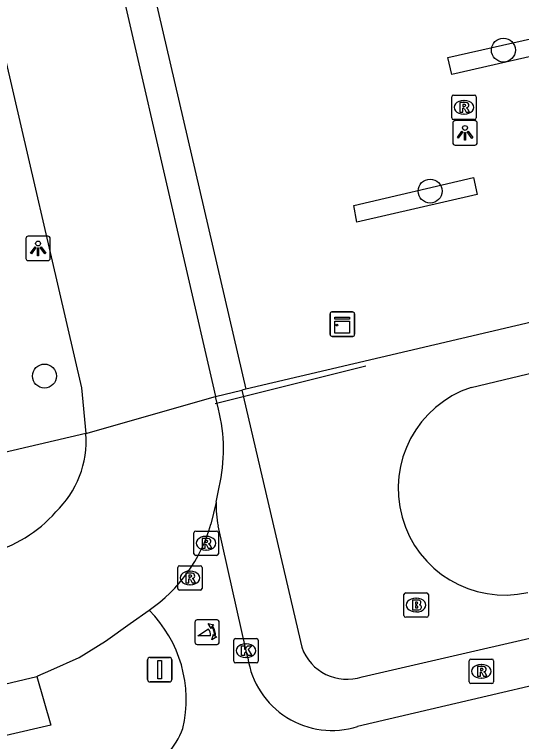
# Model space of a CAD drawing. Extents: x 156414 to 157775, y 382335 to 383765.
# Drawn here: x 157129.17 to 157149.88, y 383040.87 to 383070.58 of the extents above; entities that cross this region are included whole.
import ezdxf

# ---------------------------------------------------------------- set-up
doc = ezdxf.new("R2010")
doc.units = 0
for name, color, linetype in [('IMGEO_Boom', 7, 'Continuous'), ('IMGEO_Brandkraan', 7, 'Continuous'), ('IMGEO_Fietspad_gesloten', 7, 'Continuous'), ('IMGEO_Grasland_agrarisch', 7, 'Continuous'), ('IMGEO_Hek', 7, 'Continuous'), ('IMGEO_Kast', 7, 'Continuous'), ('IMGEO_Kolk', 7, 'Continuous'), ('IMGEO_Lichtpunt', 7, 'Continuous'), ('IMGEO_Parkeervlak_halfverhard', 7, 'Continuous'), ('IMGEO_Parkeervlak_open', 7, 'Continuous'), ('IMGEO_Poller', 7, 'Continuous'), ('IMGEO_Rijbaan_lokaal_gesloten', 7, 'Continuous'), ('IMGEO_Rioolput', 7, 'Continuous'), ('IMGEO_Verkeersbordpaal', 7, 'Continuous'), ('IMGEO_Voetpad_open', 7, 'Continuous')]:
    doc.layers.add(name, color=color, linetype=linetype)

msp = doc.modelspace()

# ---------------------------------------------------------------- linework, layer by layer
at = {"layer": 'IMGEO_Boom'}
for centre in [(157149.139, 383069.124), (157146.145, 383063.362), (157130.392, 383055.803)]:
    msp.add_circle(centre, 0.489, dxfattribs=at)
at = {"layer": 'IMGEO_Brandkraan'}
for p, q in [((157145.074, 383046.018), (157145.074, 383046.87)), ((157145.149, 383046.944), (157146.001, 383046.944)), ((157145.562, 383046.724), (157145.587, 383046.724)), ((157146.075, 383046.87), (157146.075, 383046.018)), ((157145.585, 383046.164), (157145.56, 383046.164)), ((157146.001, 383045.944), (157145.149, 383045.944))]:
    msp.add_line(p, q, dxfattribs=at)
for points in [[(157145.074, 383046.018), (157145.074, 383046.87)], [(157145.149, 383046.944), (157146.001, 383046.944)], [(157146.075, 383046.87), (157146.075, 383046.018)], [(157145.422, 383046.644), (157145.422, 383046.244), (157145.635, 383046.244)], [(157145.653, 383046.644), (157145.422, 383046.644)], [(157145.601, 383046.563), (157145.547, 383046.563), (157145.547, 383046.487)], [(157145.547, 383046.487), (157145.6, 383046.487)], [(157145.609, 383046.411), (157145.547, 383046.411), (157145.547, 383046.33)], [(157145.547, 383046.33), (157145.609, 383046.33)], [(157146.001, 383045.944), (157145.149, 383045.944)]]:
    msp.add_lwpolyline(points, dxfattribs=at)
for centre, radius, start, end in [((157145.151, 383046.868), 0.0765, 91.552, 178.448), ((157145.151, 383046.868), 0.0765, 91.552, 178.448), ((157145.999, 383046.868), 0.0765, 1.552, 88.448), ((157145.999, 383046.868), 0.0765, 1.552, 88.448), ((157145.602, 383046.525), 0.0379, 267.8285, 90.9355), ((157145.61, 383046.37), 0.0404, 269.8759, 90.5077), ((157145.657, 383046.499), 0.145, 59.4692, 91.5367), ((157145.682, 383046.546), 0.0922, 285.5137, 58.1501), ((157145.687, 383046.354), 0.105, 301.3115, 78.989), ((157145.641, 383046.495), 0.251, 268.6676, 293.5347), ((157145.151, 383046.02), 0.0765, 181.552, 268.448), ((157145.151, 383046.02), 0.0765, 181.552, 268.448), ((157145.999, 383046.02), 0.0765, 271.552, 358.448), ((157145.999, 383046.02), 0.0765, 271.552, 358.448)]:
    msp.add_arc(centre, radius, start, end, dxfattribs=at)
for centre, major_axis, ratio, start_param, end_param in [((157145.561, 383046.444), (-0.387, 0.002), 0.722429, 4.712389, 7.853982), ((157145.586, 383046.444), (-0.39, 0.002), 0.717154, 1.570796, 4.712389)]:
    msp.add_ellipse(centre, major_axis=major_axis, ratio=ratio, start_param=start_param, end_param=end_param, dxfattribs=at)
at = {"layer": 'IMGEO_Fietspad_gesloten'}
for points in [[(157346.382, 383088.468), (157330.561, 383084.833), (157327.788, 383084.187), (157301.826, 383078.134), (157273.05, 383071.462), (157243.302, 383064.59), (157214.533, 383057.957), (157184.84, 383051.1), (157156.104, 383044.505), (157143.182, 383041.477)], [(157138.7, 383044.285), (157138.626, 383044.579), (157137.486, 383049.677)]]:
    msp.add_lwpolyline(points, dxfattribs=at)
for centre, radius, start, end in [((157141.176, 383050.458), 3.772, 177.1146, 191.9535), ((157131.014, 383042.575), 5.169, 346.8839, 45.0131), ((157142.142, 383044.798), 3.48, 188.479, 287.3862), ((157132.899, 383042.59), 3.366, 297.3509, 339.3386)]:
    msp.add_arc(centre, radius, start, end, dxfattribs=at)
at = {"layer": 'IMGEO_Grasland_agrarisch'}
for points in [[(157147.818, 383055.335), (157251.837, 383080.286)], [(157138.616, 383055.261), (157138.452, 383055.222)]]:
    msp.add_lwpolyline(points, dxfattribs=at)
msp.add_arc((157149.193, 383051.205), 4.353, 108.4181, 282.5984, dxfattribs=at)
at = {"layer": 'IMGEO_Hek'}
msp.add_lwpolyline([(157143.523, 383056.206), (157137.365, 383054.672)], dxfattribs=at)
at = {"layer": 'IMGEO_Kast'}
for p, q in [((157142.058, 383057.499), (157142.058, 383058.34)), ((157142.058, 383058.34), (157142.058, 383057.499)), ((157142.133, 383058.424), (157142.974, 383058.424)), ((157142.974, 383058.424), (157142.133, 383058.424)), ((157143.058, 383058.349), (157143.058, 383057.508)), ((157143.058, 383057.508), (157143.058, 383058.349)), ((157142.983, 383057.424), (157142.142, 383057.424)), ((157142.142, 383057.424), (157142.983, 383057.424))]:
    msp.add_line(p, q, dxfattribs=at)
for points in [[(157142.253, 383058.214), (157142.853, 383058.214), (157142.853, 383058.129), (157142.253, 383058.129), (157142.253, 383058.214)], [(157142.253, 383058.039), (157142.853, 383058.039), (157142.853, 383057.55), (157142.253, 383057.55), (157142.253, 383058.039)]]:
    msp.add_lwpolyline(points, dxfattribs=at)
msp.add_circle((157142.337, 383057.888), 0.0377, dxfattribs=at)
for centre, start, end in [((157142.136, 383058.346), 92.4484, 184.2845), ((157142.136, 383058.346), 92.4484, 184.2845), ((157142.98, 383058.346), 2.4484, 94.2845), ((157142.98, 383058.346), 2.4484, 94.2845), ((157142.136, 383057.502), 182.4484, 274.2845), ((157142.136, 383057.502), 182.4484, 274.2845), ((157142.98, 383057.502), 272.4484, 4.2845), ((157142.98, 383057.502), 272.4484, 4.2845)]:
    msp.add_arc(centre, 0.0779, start, end, dxfattribs=at)
at = {"layer": 'IMGEO_Kolk'}
for p, q in [((157138.125, 383044.153), (157138.125, 383045.005)), ((157138.2, 383045.079), (157139.052, 383045.079)), ((157139.126, 383045.005), (157139.126, 383044.153)), ((157138.613, 383044.859), (157138.638, 383044.859)), ((157138.636, 383044.299), (157138.611, 383044.299)), ((157139.052, 383044.079), (157138.2, 383044.079))]:
    msp.add_line(p, q, dxfattribs=at)
for points in [[(157138.125, 383044.153), (157138.125, 383045.005)], [(157138.2, 383045.079), (157139.052, 383045.079)], [(157139.126, 383045.005), (157139.126, 383044.153)], [(157138.446, 383044.779), (157138.569, 383044.779), (157138.569, 383044.628), (157138.699, 383044.779), (157138.863, 383044.779), (157138.717, 383044.628), (157138.87, 383044.379), (157138.718, 383044.379), (157138.633, 383044.543), (157138.569, 383044.476), (157138.569, 383044.379), (157138.446, 383044.379), (157138.446, 383044.779)], [(157139.052, 383044.079), (157138.2, 383044.079)]]:
    msp.add_lwpolyline(points, dxfattribs=at)
for centre, start, end in [((157138.202, 383045.003), 91.552, 178.448), ((157138.202, 383045.003), 91.552, 178.448), ((157139.05, 383045.003), 1.552, 88.448), ((157139.05, 383045.003), 1.552, 88.448), ((157138.202, 383044.155), 181.552, 268.448), ((157138.202, 383044.155), 181.552, 268.448), ((157139.05, 383044.155), 271.552, 358.448), ((157139.05, 383044.155), 271.552, 358.448)]:
    msp.add_arc(centre, 0.0765, start, end, dxfattribs=at)
for centre, major_axis, ratio, start_param, end_param in [((157138.612, 383044.579), (-0.387, 0.002), 0.722429, 4.712389, 7.853982), ((157138.637, 383044.579), (-0.39, 0.002), 0.717154, 1.570796, 4.712389)]:
    msp.add_ellipse(centre, major_axis=major_axis, ratio=ratio, start_param=start_param, end_param=end_param, dxfattribs=at)
at = {"layer": 'IMGEO_Lichtpunt'}
for p, q in [((157147.073, 383066.144), (157147.073, 383065.337)), ((157147.073, 383066.144), (157147.073, 383065.337)), ((157147.975, 383066.239), (157147.167, 383066.239)), ((157147.975, 383066.239), (157147.167, 383066.239)), ((157148.069, 383065.337), (157148.069, 383066.144)), ((157148.069, 383065.337), (157148.069, 383066.144)), ((157147.167, 383065.243), (157147.975, 383065.243)), ((157147.167, 383065.243), (157147.975, 383065.243)), ((157130.535, 383061.515), (157129.727, 383061.515)), ((157130.535, 383061.515), (157129.727, 383061.515)), ((157129.633, 383061.42), (157129.633, 383060.613)), ((157129.633, 383061.42), (157129.633, 383060.613)), ((157130.629, 383060.613), (157130.629, 383061.42)), ((157130.629, 383060.613), (157130.629, 383061.42)), ((157129.727, 383060.519), (157130.535, 383060.519)), ((157129.727, 383060.519), (157130.535, 383060.519))]:
    msp.add_line(p, q, dxfattribs=at)
for points in [[(157147.447, 383065.808), (157147.486, 383065.78), (157147.298, 383065.518), (157147.26, 383065.545), (157147.447, 383065.808)], [(157147.549, 383065.76), (157147.596, 383065.76), (157147.596, 383065.438), (157147.549, 383065.438), (157147.549, 383065.76)], [(157147.659, 383065.78), (157147.697, 383065.807), (157147.884, 383065.545), (157147.845, 383065.517), (157147.659, 383065.78)], [(157130.007, 383061.084), (157130.046, 383061.056), (157129.858, 383060.794), (157129.82, 383060.821), (157130.007, 383061.084)], [(157130.109, 383061.036), (157130.156, 383061.036), (157130.156, 383060.714), (157130.109, 383060.714), (157130.109, 383061.036)], [(157130.219, 383061.056), (157130.257, 383061.083), (157130.444, 383060.821), (157130.405, 383060.793), (157130.219, 383061.056)]]:
    msp.add_lwpolyline(points, dxfattribs=at)
for centre in [(157147.572, 383065.942), (157130.132, 383061.218)]:
    msp.add_circle(centre, 0.0994, dxfattribs=at)
for centre, start, end in [((157147.167, 383066.144), 90, 180), ((157147.167, 383066.144), 90, 180), ((157147.975, 383066.144), 0, 90), ((157147.975, 383066.144), 0, 90), ((157147.167, 383065.337), 180, 270), ((157147.167, 383065.337), 180, 270), ((157147.975, 383065.337), 270, 0), ((157147.975, 383065.337), 270, 360), ((157129.727, 383061.42), 90, 180), ((157129.727, 383061.42), 90, 180), ((157130.535, 383061.42), 0, 90), ((157130.535, 383061.42), 0, 90), ((157129.727, 383060.613), 180, 270), ((157129.727, 383060.613), 180, 270), ((157130.535, 383060.613), 270, 0), ((157130.535, 383060.613), 270, 360)]:
    msp.add_arc(centre, 0.0946, start, end, dxfattribs=at)
at = {"layer": 'IMGEO_Parkeervlak_halfverhard'}
for points in [[(157131.675, 383083.095), (157132.14, 383083.203), (157138.616, 383055.261)], [(157147.031, 383068.131), (157146.863, 383068.821), (157151.761, 383069.927), (157151.925, 383069.248), (157147.031, 383068.131)], [(157164.129, 383066.686), (157165.323, 383061.538), (157138.616, 383055.261)], [(157143.027, 383062.778), (157147.924, 383063.919), (157148.074, 383063.224), (157143.157, 383062.085), (157143.027, 383062.778)]]:
    msp.add_lwpolyline(points, dxfattribs=at)
at = {"layer": 'IMGEO_Parkeervlak_open'}
msp.add_lwpolyline([(157130.075, 383043.523), (157130.648, 383041.534), (157069.138, 383027.297), (157007.744, 383013.169)], dxfattribs=at)
at = {"layer": 'IMGEO_Poller'}
for p, q in [((157137.441, 383045.835), (157136.633, 383045.835)), ((157137.441, 383045.835), (157136.633, 383045.835)), ((157136.539, 383045.74), (157136.539, 383044.933)), ((157136.539, 383045.74), (157136.539, 383044.933)), ((157137.535, 383044.933), (157137.535, 383045.74)), ((157137.535, 383044.933), (157137.535, 383045.74)), ((157136.633, 383044.838), (157137.441, 383044.838)), ((157136.633, 383044.838), (157137.441, 383044.838))]:
    msp.add_line(p, q, dxfattribs=at)
for points in [[(157137.218, 383045.564), (157137.206, 383045.491), (157137.081, 383045.696)], [(157137.081, 383045.696), (157137.312, 383045.63), (157137.241, 383045.598)], [(157137.174, 383045.191), (157136.661, 383045.191), (157137.091, 383045.466)], [(157137.234, 383045.019), (157137.3, 383045.25), (157137.33, 383045.182)], [(157137.366, 383045.155), (157137.438, 383045.144), (157137.234, 383045.019)]]:
    msp.add_lwpolyline(points, dxfattribs=at)
for centre, radius, start, end in [((157136.633, 383045.74), 0.0946, 90, 180), ((157136.633, 383045.74), 0.0946, 90, 180), ((157137.441, 383045.74), 0.0946, 0, 90), ((157137.441, 383045.74), 0.0946, 0, 90), ((157136.86, 383045.251), 0.476, 351.7527, 41.1691), ((157136.86, 383045.251), 0.516, 349.3569, 42.2912), ((157136.846, 383045.241), 0.332, 351.3247, 42.4854), ((157136.633, 383044.933), 0.0946, 180, 270), ((157136.633, 383044.933), 0.0946, 180, 270), ((157137.441, 383044.933), 0.0946, 270, 0), ((157137.441, 383044.933), 0.0946, 270, 0)]:
    msp.add_arc(centre, radius, start, end, dxfattribs=at)
at = {"layer": 'IMGEO_Rijbaan_lokaal_gesloten'}
for points in [[(157130.978, 383082.753), (157137.267, 383055.438), (157137.378, 383054.97)], [(157128.476, 383070.091), (157131.9, 383055.324), (157132.085, 383053.45)], [(157132.085, 383053.45), (157137.378, 383054.97)], [(157137.502, 383054.451), (157137.378, 383054.97)], [(157137.409, 383050.648), (157137.526, 383051.26)], [(157137.409, 383050.648), (157137.192, 383049.746)], [(157130.075, 383043.523), (157130.127, 383043.549), (157130.652, 383043.778), (157131.807, 383044.306), (157132.892, 383044.965), (157133.887, 383045.692), (157134.668, 383046.231)], [(157007.386, 383014.842), (157068.115, 383028.853), (157130.075, 383043.523)]]:
    msp.add_lwpolyline(points, dxfattribs=at)
for centre, radius, start, end in [((157131.016, 383052.807), 6.692, 346.6363, 14.2255), ((157128.063, 383053.156), 4.032, 313.8332, 4.1829), ((157126.719, 383053.902), 5.52, 284.5633, 318.54), ((157131.016, 383051.517), 6.425, 304.6392, 343.9992)]:
    msp.add_arc(centre, radius, start, end, dxfattribs=at)
at = {"layer": 'IMGEO_Rioolput'}
for p, q in [((157147.028, 383066.359), (157147.028, 383067.211)), ((157147.103, 383067.285), (157147.955, 383067.285)), ((157148.029, 383067.211), (157148.029, 383066.359)), ((157147.516, 383067.065), (157147.541, 383067.065)), ((157147.955, 383066.285), (157147.103, 383066.285)), ((157147.539, 383066.505), (157147.514, 383066.505)), ((157136.495, 383048.544), (157136.495, 383049.396)), ((157136.57, 383049.47), (157137.422, 383049.47)), ((157137.496, 383049.396), (157137.496, 383048.544)), ((157136.983, 383049.25), (157137.008, 383049.25)), ((157137.422, 383048.47), (157136.57, 383048.47)), ((157137.006, 383048.69), (157136.981, 383048.69)), ((157135.835, 383047.126), (157135.835, 383047.978)), ((157135.91, 383048.052), (157136.762, 383048.052)), ((157136.836, 383047.978), (157136.836, 383047.126)), ((157136.323, 383047.832), (157136.348, 383047.832)), ((157136.346, 383047.272), (157136.321, 383047.272)), ((157136.762, 383047.052), (157135.91, 383047.052)), ((157147.739, 383043.311), (157147.739, 383044.163)), ((157147.814, 383044.237), (157148.666, 383044.237)), ((157148.227, 383044.017), (157148.252, 383044.017)), ((157148.74, 383044.163), (157148.74, 383043.311)), ((157148.25, 383043.457), (157148.225, 383043.457)), ((157148.666, 383043.237), (157147.814, 383043.237))]:
    msp.add_line(p, q, dxfattribs=at)
for points in [[(157147.028, 383066.359), (157147.028, 383067.211)], [(157147.103, 383067.285), (157147.955, 383067.285)], [(157148.029, 383067.211), (157148.029, 383066.359)], [(157147.617, 383066.983), (157147.365, 383066.985), (157147.365, 383066.585)], [(157147.543, 383066.904), (157147.489, 383066.904), (157147.489, 383066.823)], [(157147.365, 383066.585), (157147.489, 383066.585), (157147.489, 383066.747), (157147.5, 383066.747)], [(157147.489, 383066.823), (157147.541, 383066.823)], [(157147.547, 383066.718), (157147.618, 383066.585), (157147.758, 383066.585), (157147.693, 383066.711)], [(157147.955, 383066.285), (157147.103, 383066.285)], [(157136.495, 383048.544), (157136.495, 383049.396)], [(157136.57, 383049.47), (157137.422, 383049.47)], [(157137.496, 383049.396), (157137.496, 383048.544)], [(157137.084, 383049.168), (157136.832, 383049.17), (157136.832, 383048.77)], [(157137.01, 383049.089), (157136.956, 383049.089), (157136.956, 383049.008)], [(157136.832, 383048.77), (157136.956, 383048.77), (157136.956, 383048.932), (157136.967, 383048.932)], [(157136.956, 383049.008), (157137.008, 383049.008)], [(157137.014, 383048.903), (157137.085, 383048.77), (157137.225, 383048.77), (157137.16, 383048.896)], [(157137.422, 383048.47), (157136.57, 383048.47)], [(157135.835, 383047.126), (157135.835, 383047.978)], [(157135.91, 383048.052), (157136.762, 383048.052)], [(157136.836, 383047.978), (157136.836, 383047.126)], [(157136.424, 383047.75), (157136.172, 383047.752), (157136.172, 383047.352)], [(157136.35, 383047.671), (157136.296, 383047.671), (157136.296, 383047.59)], [(157136.296, 383047.59), (157136.348, 383047.59)], [(157136.172, 383047.352), (157136.296, 383047.352), (157136.296, 383047.514), (157136.307, 383047.514)], [(157136.354, 383047.485), (157136.425, 383047.352), (157136.565, 383047.352), (157136.5, 383047.478)], [(157136.762, 383047.052), (157135.91, 383047.052)], [(157147.739, 383043.311), (157147.739, 383044.163)], [(157147.814, 383044.237), (157148.666, 383044.237)], [(157148.74, 383044.163), (157148.74, 383043.311)], [(157148.328, 383043.935), (157148.076, 383043.937), (157148.076, 383043.537)], [(157148.076, 383043.537), (157148.2, 383043.537), (157148.2, 383043.699), (157148.211, 383043.699)], [(157148.254, 383043.856), (157148.2, 383043.856), (157148.2, 383043.775)], [(157148.2, 383043.775), (157148.252, 383043.775)], [(157148.258, 383043.67), (157148.329, 383043.537), (157148.469, 383043.537), (157148.404, 383043.663)], [(157148.666, 383043.237), (157147.814, 383043.237)]]:
    msp.add_lwpolyline(points, dxfattribs=at)
for centre, radius, start, end in [((157147.105, 383067.209), 0.0765, 91.552, 178.448), ((157147.105, 383067.209), 0.0765, 91.552, 178.448), ((157147.953, 383067.209), 0.0765, 1.552, 88.448), ((157147.953, 383067.209), 0.0765, 1.552, 88.448), ((157147.549, 383066.808), 0.0964, 77.0061, 93.1865), ((157147.563, 383066.865), 0.0378, 276.6634, 79.6772), ((157147.616, 383066.873), 0.109, 350.3612, 89.416), ((157147.499, 383066.694), 0.0533, 26.0293, 88.6989), ((157147.525, 383067.012), 0.19, 274.7715, 282.9687), ((157147.614, 383066.873), 0.112, 277.5842, 350.9817), ((157147.598, 383066.658), 0.108, 29.5134, 73.7905), ((157147.105, 383066.361), 0.0765, 181.552, 268.448), ((157147.105, 383066.361), 0.0765, 181.552, 268.448), ((157147.953, 383066.361), 0.0765, 271.552, 358.448), ((157147.953, 383066.361), 0.0765, 271.552, 358.448), ((157136.572, 383049.394), 0.0765, 91.552, 178.448), ((157136.572, 383049.394), 0.0765, 91.552, 178.448), ((157137.42, 383049.394), 0.0765, 1.552, 88.448), ((157137.42, 383049.394), 0.0765, 1.552, 88.448), ((157137.016, 383048.993), 0.0964, 77.0061, 93.1865), ((157137.03, 383049.05), 0.0378, 276.6634, 79.6772), ((157137.083, 383049.058), 0.109, 350.3612, 89.416), ((157137.081, 383049.058), 0.112, 277.5842, 350.9817), ((157136.966, 383048.879), 0.0533, 26.0293, 88.6989), ((157136.992, 383049.197), 0.19, 274.7715, 282.9687), ((157137.065, 383048.843), 0.108, 29.5134, 73.7905), ((157136.572, 383048.546), 0.0765, 181.552, 268.448), ((157136.572, 383048.546), 0.0765, 181.552, 268.448), ((157137.42, 383048.546), 0.0765, 271.552, 358.448), ((157137.42, 383048.546), 0.0765, 271.552, 358.448), ((157135.912, 383047.976), 0.0765, 91.552, 178.448), ((157135.912, 383047.976), 0.0765, 91.552, 178.448), ((157136.76, 383047.976), 0.0765, 1.552, 88.448), ((157136.76, 383047.976), 0.0765, 1.552, 88.448), ((157136.332, 383047.779), 0.19, 274.7715, 282.9687), ((157136.356, 383047.575), 0.0964, 77.0061, 93.1865), ((157136.37, 383047.632), 0.0378, 276.6634, 79.6772), ((157136.423, 383047.64), 0.109, 350.3612, 89.416), ((157136.421, 383047.64), 0.112, 277.5842, 350.9817), ((157136.306, 383047.461), 0.0533, 26.0293, 88.6989), ((157136.405, 383047.425), 0.108, 29.5134, 73.7905), ((157135.912, 383047.128), 0.0765, 181.552, 268.448), ((157135.912, 383047.128), 0.0765, 181.552, 268.448), ((157136.76, 383047.128), 0.0765, 271.552, 358.448), ((157136.76, 383047.128), 0.0765, 271.552, 358.448), ((157147.816, 383044.161), 0.0765, 91.552, 178.448), ((157147.816, 383044.161), 0.0765, 91.552, 178.448), ((157148.664, 383044.161), 0.0765, 1.552, 88.448), ((157148.664, 383044.161), 0.0765, 1.552, 88.448), ((157148.21, 383043.646), 0.0533, 26.0293, 88.6989), ((157148.236, 383043.964), 0.19, 274.7715, 282.9687), ((157148.26, 383043.76), 0.0964, 77.0061, 93.1865), ((157148.274, 383043.817), 0.0378, 276.6634, 79.6772), ((157148.327, 383043.825), 0.109, 350.3612, 89.416), ((157148.325, 383043.825), 0.112, 277.5842, 350.9817), ((157148.309, 383043.61), 0.108, 29.5134, 73.7905), ((157147.816, 383043.313), 0.0765, 181.552, 268.448), ((157147.816, 383043.313), 0.0765, 181.552, 268.448), ((157148.664, 383043.313), 0.0765, 271.552, 358.448), ((157148.664, 383043.313), 0.0765, 271.552, 358.448)]:
    msp.add_arc(centre, radius, start, end, dxfattribs=at)
for centre, major_axis, ratio, start_param, end_param in [((157147.515, 383066.785), (-0.387, 0.002), 0.722429, 4.712389, 7.853982), ((157147.54, 383066.785), (-0.39, 0.002), 0.717154, 1.570796, 4.712389), ((157136.982, 383048.97), (-0.387, 0.002), 0.722429, 4.712389, 7.853982), ((157137.007, 383048.97), (-0.39, 0.002), 0.717154, 1.570796, 4.712389), ((157136.322, 383047.552), (-0.387, 0.002), 0.722429, 4.712389, 7.853982), ((157136.347, 383047.552), (-0.39, 0.002), 0.717154, 1.570796, 4.712389), ((157148.226, 383043.737), (-0.387, 0.002), 0.722429, 4.712389, 7.853982), ((157148.251, 383043.737), (-0.39, 0.002), 0.717154, 1.570796, 4.712389)]:
    msp.add_ellipse(centre, major_axis=major_axis, ratio=ratio, start_param=start_param, end_param=end_param, dxfattribs=at)
at = {"layer": 'IMGEO_Verkeersbordpaal'}
for p, q in [((157134.705, 383044.305), (157135.495, 383044.305)), ((157135.495, 383044.305), (157134.705, 383044.305)), ((157134.605, 383043.405), (157134.605, 383044.205)), ((157134.605, 383044.205), (157134.605, 383043.405)), ((157135.595, 383044.205), (157135.595, 383043.405)), ((157135.595, 383043.405), (157135.595, 383044.205)), ((157135.495, 383043.305), (157134.705, 383043.305)), ((157134.705, 383043.305), (157135.495, 383043.305))]:
    msp.add_line(p, q, dxfattribs=at)
msp.add_lwpolyline([(157135.025, 383044.18), (157135.175, 383044.18), (157135.175, 383043.43), (157135.025, 383043.43), (157135.025, 383044.18)], dxfattribs=at)
for centre, start, end in [((157134.705, 383044.205), 90, 180), ((157134.705, 383044.205), 90, 180), ((157135.495, 383044.205), 0, 90), ((157135.495, 383044.205), 360, 90), ((157134.705, 383043.405), 180, 270), ((157134.705, 383043.405), 180, 270), ((157135.495, 383043.405), 270, 0), ((157135.495, 383043.405), 270, 0)]:
    msp.add_arc(centre, 0.1, start, end, dxfattribs=at)
at = {"layer": 'IMGEO_Voetpad_open'}
for points in [[(157143.371, 383043.516), (157237.399, 383065.213), (157314.285, 383083.041), (157346.085, 383090.397)], [(157137.378, 383054.97), (157138.452, 383055.222)], [(157138.452, 383055.222), (157140.905, 383044.721)], [(157132.085, 383053.45), (157127.817, 383052.456)]]:
    msp.add_lwpolyline(points, dxfattribs=at)
msp.add_arc((157142.746, 383045.362), 1.949, 199.2017, 288.7139, dxfattribs=at)

doc.saveas('drawing.dxf')
